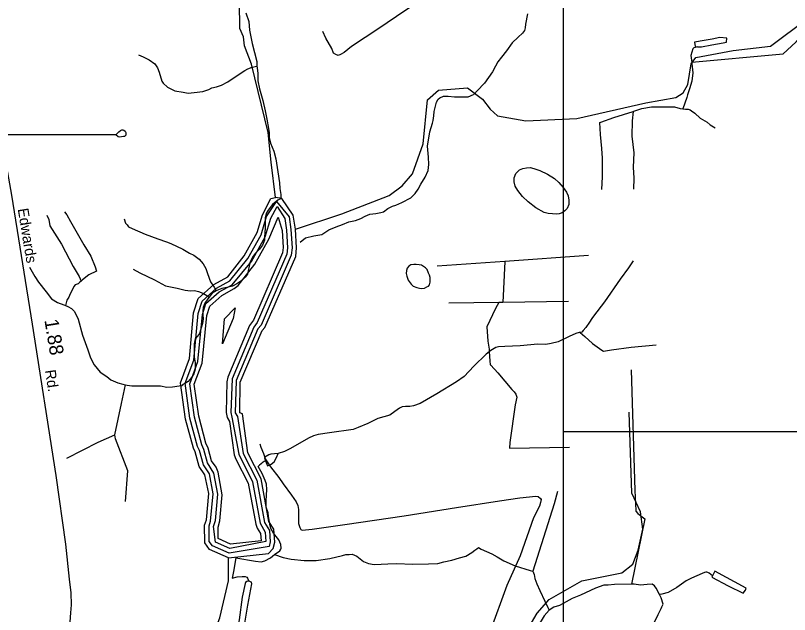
# Model space of a CAD drawing. Extents: x 2206922 to 2357709, y 510027 to 673830.
# Drawn here: x 2337232 to 2344135, y 597129 to 602473 of the extents above; entities that cross this region are included whole.
import ezdxf

# ---------------------------------------------------------------- set-up
doc = ezdxf.new("R2010")
doc.units = 0
for name, color, linetype in [('Exist Hydrographic Buffer Line', 7, 'Continuous'), ('Exist Hydrographic Creek Single Shore', 7, 'Continuous'), ('Exist Hydrographic Lake Shore', 7, 'Continuous'), ('Exist Hydrographic Misc Water Feature', 7, 'Continuous'), ('Exist Road Non-System Type 51', 7, 'Continuous'), ('Exist Road Secondary Mileage Hundredths English Label', 7, 'Continuous'), ('Exist Road Secondary Type 51 Attributed', 7, 'Continuous'), ('Exist Road Secondary Type 51 Label', 7, 'Continuous'), ('Map Preparation Inset Cut Line', 7, 'Continuous')]:
    doc.layers.add(name, color=color, linetype=linetype)

msp = doc.modelspace()

# ---------------------------------------------------------------- linework, layer by layer
at = {"layer": 'Exist Hydrographic Buffer Line'}
for points in [[(2339137.2, 597675.8), (2338988.5, 597742.4), (2338960.4, 597780.9), (2338958.6, 597919), (2338972.5, 597962.7), (2338996.3, 598205), (2338960.8, 598382.9), (2338907.5, 598465.1), (2338874.3, 598591.4), (2338856.1, 598628.1), (2338787.8, 598881.1), (2338744.5, 599191.7), (2338822, 599398.8), (2338860.2, 599813.3), (2338895.4, 599925), (2339024.8, 600041.7), (2339144.6, 600106.9), (2339304.1, 600303.7), (2339422.6, 600517.1), (2339471.8, 600681.1), (2339560.6, 600813.7), (2339671.3, 600675.8), (2339688.8, 600562.5), (2339698.4, 600400.7), (2339691.4, 600334.3), (2339421.6, 599711.3), (2339393.9, 599677.5), (2339199.9, 599216.8), (2339191.5, 598929.5), (2339211.6, 598894.1), (2339262.9, 598565.3), (2339383.4, 598326.1), (2339453.4, 597950.7), (2339496.6, 597877.8), (2339504, 597777.2), (2339492.9, 597736.8), (2339137.2, 597675.8)], [(2339143.5, 597716.7), (2339014.6, 597774.5), (2338998.8, 597913), (2339014.4, 597967.3), (2339036.3, 598201.3), (2338999.8, 598391.2), (2338944.4, 598482.1), (2338912.9, 598601.6), (2338893.6, 598642.9), (2338827.1, 598889.1), (2338785.5, 599187.1), (2338859.5, 599384.8), (2338899.5, 599805.4), (2338930.3, 599902.6), (2339048.2, 600008.8), (2339163.8, 600071.6), (2339335.3, 600278.9), (2339457.7, 600497.8), (2339509.1, 600666.1), (2339565.3, 600769.8), (2339633.4, 600660.9), (2339648.8, 600558.2), (2339658.4, 600401.5), (2339652.3, 600344.5), (2339387.5, 599733.5), (2339356.8, 599693.1), (2339162.8, 599232.4), (2339151.5, 598930.1), (2339162.4, 598888.7), (2339223.3, 598560.2), (2339345.1, 598313), (2339413.8, 597943.4), (2339457.3, 597864.7), (2339463.8, 597781.3), (2339143.5, 597716.7)], [(2339150.1, 597757.6), (2339040.6, 597806.7), (2339038.8, 597906.9), (2339054.1, 597963.6), (2339076.1, 598197.5), (2339039.2, 598399.4), (2339020.1, 598443.1), (2338981.3, 598499.2), (2338951.6, 598611.8), (2338930.9, 598657.7), (2338866.3, 598897.2), (2338826.5, 599182.6), (2338897.1, 599370.8), (2338939.1, 599797.4), (2338965.1, 599880.1), (2339071.4, 599976), (2339182.9, 600036.5), (2339217.6, 600064.8), (2339366.8, 600254.1), (2339492.5, 600478.4), (2339573.1, 600672.9), (2339609, 600554), (2339618, 600402.5), (2339613.1, 600354.8), (2339353.5, 599755.5), (2339320.1, 599708.6), (2339126.1, 599247.9), (2339116.7, 599203.5), (2339111.5, 598930.9), (2339118.9, 598887.6), (2339139.6, 598851.6), (2339183.5, 598554.9), (2339195.8, 598515.7), (2339306.8, 598299.9), (2339374.6, 597936.1), (2339388.6, 597898), (2339418.3, 597851.6), (2339423.4, 597785.3), (2339150.1, 597757.6)], [(2339077.3, 599544.5), (2339096.8, 599766), (2339190.5, 599864), (2339172.7, 599770.7), (2339077.3, 599544.5)]]:
    msp.add_lwpolyline(points, dxfattribs=at)
at = {"layer": 'Exist Hydrographic Creek Single Shore'}
for points in [[(2339549.5, 600848.3), (2339512.6, 601165.1), (2339484.5, 601429.8), (2339335.7, 602037.4), (2339275.6, 602202.4), (2339266.6, 602284.1), (2339231.5, 602358.1), (2339226.6, 602827.2)], [(2338916.5, 596691), (2338940.5, 596800.2), (2339053.5, 597100.2), (2339132.7, 597428.2), (2339130.6, 597634.9)]]:
    msp.add_lwpolyline(points, dxfattribs=at)
at = {"layer": 'Exist Hydrographic Lake Shore'}
for points in [[(2339130.6, 597634.9), (2338962.7, 597710.2), (2338920.6, 597767.6), (2338918.6, 597925), (2338934.6, 597974.9), (2338956.5, 598208.7), (2338921.7, 598374.7), (2338870.6, 598448.1), (2338835.5, 598581.3), (2338818.5, 598613.4), (2338748.6, 598873.1), (2338703.5, 599196.1), (2338784.5, 599412.8), (2338820.6, 599821.2), (2338860.6, 599947.5), (2339001.6, 600074.6), (2339125.5, 600142), (2339272.5, 600328.4), (2339387.5, 600536.5), (2339434.5, 600696), (2339508.5, 600840), (2339549.5, 600848.3)], [(2339728.5, 600566.7), (2339709.7, 600690.6), (2339608.6, 600840.8), (2339549.5, 600848.3)], [(2339130.6, 597634.9), (2339487.6, 597672.4), (2339528.6, 597716.7), (2339544.6, 597773.1), (2339535.6, 597890.9), (2339492.5, 597958.1), (2339421.6, 598339.1), (2339302.7, 598570.6), (2339256.5, 598919.9), (2339231.5, 598928.7), (2339236.6, 599201.4), (2339430.6, 599662), (2339455.6, 599689.3), (2339730.6, 600324), (2339738.6, 600399.7), (2339728.5, 600566.7)]]:
    msp.add_lwpolyline(points, dxfattribs=at)
at = {"layer": 'Exist Hydrographic Misc Water Feature'}
for p, q in [((2342342.1, 600332.3), (2341595.1, 600279.2)), ((2341595.1, 600279.2), (2340992.1, 600236)), ((2341595.1, 600279.2), (2341577.1, 599913.2)), ((2341543.5, 599912.6), (2341097.7, 599905.5)), ((2341577.1, 599913.2), (2341543.5, 599912.6)), ((2342165.2, 599922.1), (2341577.1, 599913.2))]:
    msp.add_line(p, q, dxfattribs=at)
for points in [[(2339728.5, 600566.7), (2340142.5, 600704.9), (2340565.6, 600866.4), (2340681.6, 600953.1), (2340771.6, 601061.8), (2340868.6, 601328.3), (2340905.5, 601720.3), (2341004.6, 601806.3), (2341262.5, 601826.6), (2341396.6, 601727), (2341464.5, 601637.9), (2341531.6, 601578.3), (2341782.6, 601532.5), (2342239.6, 601554.4), (2342854.6, 601694.1), (2343120.7, 601740.9), (2343186.5, 601783), (2343227.6, 601856.8), (2343258.7, 602041.9), (2343299.7, 602099.3), (2343632.7, 602161.9), (2343964.7, 602198.4), (2344294.6, 602444.8), (2344616.6, 602707.2)], [(2344623.1, 602634.4), (2344412.1, 602428.2), (2344194.6, 602239.5), (2344075.7, 602128), (2344046.1, 602123.9), (2343263.2, 602052.3)], [(2339287.3, 602496.6), (2339314.3, 602418.8), (2339319.3, 602341), (2339343, 602223.4), (2339382.8, 602063.8), (2339385.3, 602022)], [(2341798.1, 602488.8), (2341779.5, 602396.7), (2341777.6, 602362.5), (2341772.3, 602340.6), (2341754.7, 602314), (2341715.1, 602279.9), (2341661.6, 602229.1), (2341612.4, 602158.7), (2341566.8, 602102.2), (2341533.4, 602059.8), (2341511.9, 602019.6), (2341484.8, 601969), (2341416.1, 601870.3), (2341348.7, 601799.7), (2341321.5, 601771.4), (2341317.3, 601767.1)], [(2343315.5, 602194.9), (2343351.4, 602193.5), (2343441.2, 602210.4), (2343544.4, 602229.8), (2343572.7, 602236.1), (2343576.1, 602272.1), (2343514.2, 602275.3), (2343444.5, 602262.7), (2343372.5, 602249.6), (2343286.6, 602236.5), (2343293.2, 602196.6), (2343315.5, 602194.9)], [(2343315.5, 602194.9), (2343283.1, 602184.7), (2343273.7, 602174.4), (2343256.1, 602116.2), (2343263.2, 602052.3)], [(2338328.7, 602121.3), (2338370.3, 602103.7), (2338423, 602078.4), (2338473.4, 602041.2), (2338498, 602005.4), (2338514.2, 601967.7), (2338537.6, 601888), (2338549.1, 601868), (2338587.6, 601834.6), (2338654.1, 601801.5), (2338728.3, 601788.3), (2338772.6, 601780.9), (2338826.5, 601785.3), (2338901.8, 601796.3), (2338955.9, 601812.8), (2338983.8, 601827.3), (2339023.6, 601835.6), (2339069.3, 601850.2), (2339125.1, 601881.1), (2339226.4, 601948.2), (2339277.8, 601982.6), (2339305.3, 601997.1), (2339341.4, 602011.6), (2339385.3, 602022)], [(2343263.2, 602052.3), (2343263.4, 602040.5), (2343272.1, 601962.5), (2343262.8, 601888.5), (2343242.1, 601820.2), (2343224.7, 601764), (2343218.9, 601740.2), (2343201.1, 601691.8), (2343183.9, 601641.6)], [(2339385.3, 602022), (2339387.1, 602005.9), (2339394.3, 601954.2), (2339393.1, 601890.3), (2339407.8, 601818.3), (2339438.6, 601714.7), (2339457.9, 601623), (2339474.9, 601549.1), (2339487.8, 601463.6), (2339494.2, 601425.7), (2339494.8, 601383.5), (2339505.2, 601333.6), (2339536.2, 601264.1), (2339553, 601194.3), (2339570.2, 601078.5), (2339585.6, 600980.9), (2339588.3, 600931), (2339599, 600877.1), (2339597.1, 600851), (2339595.3, 600837.1)], [(2339769.8, 600451.1), (2339817.5, 600489.8), (2339893, 600506.8), (2339964.8, 600519.5), (2340026.3, 600562.2), (2340092.1, 600587.2), (2340149.7, 600609.7), (2340205.5, 600632.6), (2340265.4, 600645.1), (2340313.2, 600661.8), (2340351.1, 600682), (2340390.7, 600700.4), (2340444.4, 600707.4), (2340490.5, 600715.8), (2340512.5, 600722.3), (2340551.8, 600752.4), (2340593.5, 600772.9), (2340625.4, 600781.5), (2340677.1, 600806.1), (2340756.7, 600846.9), (2340796.3, 600885.5), (2340821.7, 600923.5), (2340846.9, 600968), (2340884.4, 601030.5), (2340911.7, 601088.8), (2340918.9, 601142.9), (2340914.2, 601208.5), (2340904.9, 601306.4), (2340927.5, 601434.8), (2340950.7, 601512.8), (2340956.4, 601537.1), (2340961.7, 601578.9), (2340965.2, 601615.2), (2340980.6, 601677.4), (2340986.3, 601701.3), (2341000.1, 601725.6), (2341015.9, 601737.8), (2341047.9, 601754.1), (2341089.7, 601752.7), (2341147.5, 601747.2), (2341195.5, 601747.7), (2341267.7, 601746.6), (2341317.3, 601767.1)], [(2342740.1, 601616.3), (2342746.1, 601618.7), (2342818.3, 601643.1), (2342904, 601658.2), (2343109.9, 601656.9), (2343159.9, 601643.2), (2343183.9, 601641.6)], [(2343183.9, 601641.6), (2343207.9, 601638), (2343230.2, 601636.3), (2343247.9, 601630.4), (2343262.2, 601622.6), (2343290.1, 601600.9), (2343336.8, 601557.4), (2343399.6, 601522.4), (2343427.9, 601498.7), (2343471.8, 601469.4)], [(2342440.2, 601518.7), (2342451.8, 601521), (2342569.1, 601564.2), (2342740.1, 601616.3)], [(2342740.1, 601616.3), (2342731.3, 601532.5), (2342729.1, 601396.2), (2342747.1, 601248.7), (2342740.1, 601120.7), (2342747.7, 601022.7), (2342744.7, 600922.6)], [(2342440.2, 601518.7), (2342445.1, 601410.9), (2342458.6, 601287.2), (2342463.5, 601199.3), (2342463.5, 601033.4), (2342459, 600919.3)], [(2341977.4, 601057.5), (2342037.6, 601018.4), (2342076.2, 600984.6), (2342116.8, 600939.2), (2342145.5, 600897.5), (2342161.9, 600863.9), (2342168.1, 600826), (2342166.4, 600785.7), (2342151, 600749.9), (2342131.6, 600729.3), (2342107.6, 600713), (2342081.7, 600702.7), (2342055.7, 600700.6), (2342020, 600702.3), (2341981.9, 600705.6), (2341947.6, 600715.2), (2341873.4, 600756.4), (2341802.9, 600809.6), (2341752.4, 600856.9), (2341713.2, 600910.3), (2341688.8, 600950), (2341680.6, 600989.8), (2341679.8, 601024), (2341695.6, 601062.1), (2341727.2, 601096.3), (2341757.3, 601108.8), (2341788.9, 601115), (2341820.9, 601115.5), (2341854.9, 601107.9), (2341909.1, 601090.4), (2341977.4, 601057.5)], [(2339595.3, 600837.1), (2339571.5, 600826.9), (2339523.9, 600786.2), (2339484.3, 600735.8), (2339467.1, 600705.5), (2339457.3, 600667.6), (2339458.5, 600579.5), (2339451.3, 600491.3), (2339451.9, 600469.3), (2339434.5, 600425.4), (2339408.9, 600389), (2339369.3, 600350.4), (2339345.7, 600318.3), (2339322.5, 600266.2), (2339299.6, 600165.8), (2339279.9, 600139.6), (2339250.2, 600109.2), (2339206.5, 600078.9), (2339166.9, 600058.4), (2339117.1, 600047.7), (2339072.8, 600037.3), (2339027.1, 600020.6), (2339021.3, 600016.6)], [(2337511.9, 600692.2), (2337528.5, 600654.5), (2337539, 600596.5), (2337642.8, 600433.7), (2337747.3, 600235.1), (2337798.6, 600143.8), (2337818.7, 600104.3)], [(2337669.6, 600720), (2337689.5, 600694.3), (2337722.5, 600636.7), (2337840.8, 600426.2), (2337904.2, 600327), (2337941.1, 600229.4), (2337953.8, 600193.4), (2337886.6, 600159), (2337830.6, 600114.2), (2337818.7, 600104.3)], [(2338202.1, 600658.6), (2338214.4, 600620.6), (2338226.7, 600604.6), (2338239, 600588.9), (2338272.9, 600573.3), (2338387.3, 600522.9), (2338502.1, 600480), (2338580.1, 600454.9), (2338616.5, 600439.3), (2338725, 600388.9), (2338783.9, 600353.7), (2338821.6, 600333.8), (2338870.2, 600300.6), (2338906.7, 600257), (2338929, 600215.4), (2338943.4, 600171.6), (2338972.5, 600095.8), (2339003.1, 600050.2), (2339021.3, 600016.6)], [(2340760, 600077.5), (2340779.8, 600059.5), (2340810.4, 600046), (2340834.6, 600040.4), (2340856.3, 600038.7), (2340880.5, 600040.7), (2340900, 600051.2), (2340916.4, 600059.3), (2340924, 600069.5), (2340929.7, 600093.4), (2340929.1, 600111.3), (2340928.9, 600135.3), (2340924.6, 600155.4), (2340916.4, 600175.2), (2340902.3, 600207), (2340890, 600223), (2340871.9, 600234.7), (2340851.8, 600246.2), (2340831.9, 600250), (2340805.9, 600251.9), (2340783.7, 600251.6), (2340758.1, 600247.3), (2340739.9, 600237.1), (2340724.1, 600218.8), (2340718.1, 600196.9), (2340716.7, 600172.8), (2340721.4, 600147), (2340735.4, 600110.8), (2340760, 600077.5)], [(2342740.1, 600285), (2342699.3, 600220.6), (2342624.3, 600119.5), (2342484.9, 599918.2), (2342386.8, 599791), (2342372.9, 599768.8), (2342351.4, 599738.4), (2342317.7, 599690.3), (2342294.4, 599663.8), (2342282.7, 599647.8), (2342268.3, 599645.4)], [(2337357.5, 600228.5), (2337404.5, 600143.1), (2337437.5, 600093.5), (2337504.3, 600008.4), (2337552.9, 599945.2), (2337605.2, 599911.8), (2337661.6, 599890.3), (2337677.6, 599884.6)], [(2338281.3, 600209.5), (2338341.6, 600176.5), (2338470.6, 600113.7), (2338569, 600061.2), (2338673.3, 600040.2), (2338745.3, 600023.3), (2338791.7, 600018), (2338829.6, 600018.3), (2338863.6, 600010.8), (2338903.8, 599995), (2338938.1, 599975.7), (2338958.4, 599959.6)], [(2337818.7, 600104.3), (2337806.8, 600093.9), (2337791.2, 600079.6), (2337765.4, 600069.3), (2337751.4, 600055.2), (2337740, 600028.9), (2337718.4, 599988.8), (2337708.6, 599960.7), (2337688.9, 599934.5), (2337683.2, 599910.6), (2337677.6, 599884.6)], [(2339021.3, 600016.6), (2338987.3, 599996.2), (2338958.4, 599959.6)], [(2338958.4, 599959.6), (2338946.3, 599945.6), (2338920.6, 599907.3), (2338905.5, 599869.1), (2338901.4, 599837.2), (2338903.8, 599803.2), (2338906.3, 599767.1), (2338900.8, 599725.4), (2338874.1, 599636.9), (2338854.2, 599612.7), (2338834.5, 599588.5), (2338825.1, 599544.6), (2338824.1, 599492.4), (2338826.7, 599426.3), (2338833.3, 599378.7), (2338835.3, 599352.8), (2338833.9, 599316.5), (2338822.6, 599276.5), (2338802.7, 599242.1), (2338771.2, 599208), (2338747.2, 599193.7), (2338723.4, 599181.5), (2338719.7, 599171.1)], [(2341543.5, 599912.6), (2341512.3, 599860.5), (2341436.4, 599695.6), (2341445.7, 599567.6), (2341456.7, 599495.8), (2341456.9, 599471.9)], [(2337677.6, 599884.6), (2337697.5, 599876.7), (2337731.5, 599859.1), (2337758.4, 599831.5), (2337791, 599763.8), (2337830.8, 599620.3), (2337876.1, 599489), (2337901.1, 599419.5), (2337933.7, 599357.9), (2337988.5, 599292.4), (2338045.3, 599253.1), (2338081.2, 599221.7), (2338143.7, 599196.5), (2338187.8, 599185), (2338211.8, 599179.4)], [(2342268.3, 599645.4), (2342258.7, 599643.6), (2342230.4, 599635.3), (2342169.1, 599608.5), (2342071.5, 599561.1), (2342007.9, 599546.4), (2341961.8, 599538.3), (2341889.8, 599539.4), (2341731.9, 599527.4), (2341596.2, 599519.4), (2341540.2, 599516.9), (2341514.3, 599510.7), (2341472.5, 599484.1), (2341456.9, 599471.9)], [(2342268.3, 599645.4), (2342308.7, 599610.2), (2342377.2, 599547.1), (2342460.3, 599486), (2342475.8, 599478.4), (2342546.2, 599488.9), (2342721.9, 599513.2), (2342945.4, 599533.9)], [(2341456.9, 599471.9), (2341429, 599451.7), (2341320.6, 599344.4), (2341233.6, 599251.6), (2341164.3, 599204.4), (2340989.4, 599098.5), (2340840.3, 599012.7), (2340780.9, 598990), (2340748.9, 598983.8), (2340710.7, 598985.1), (2340681, 598982.7), (2340657, 598970.5), (2340613.8, 598940.1), (2340570.1, 598907.8), (2340462.2, 598878.5), (2340374.9, 598833.3), (2340287.5, 598798.2), (2340243.6, 598779.7), (2340032, 598749.4), (2339930.3, 598735.9), (2339888.7, 598723.5), (2339844.8, 598702.9), (2339747.4, 598645.8), (2339678.1, 598607.2), (2339632.2, 598584.5), (2339574.3, 598564)], [(2341456.9, 599471.9), (2341463.7, 599392.2), (2341464.1, 599356), (2341472.3, 599352.3), (2341533, 599284.9), (2341658.7, 599136.6), (2341678.8, 599116.9), (2341692.9, 599094.9), (2341703.6, 599069), (2341688.4, 598999.1), (2341640.7, 598662.4), (2341637, 598612.6), (2342172.6, 598620.9)], [(2342722.3, 599311.2), (2342755.1, 598234), (2342763.3, 598058.4), (2342765.2, 598052.4), (2342781.6, 598030.5), (2342846, 597983.5), (2342725.2, 597400.2)], [(2338117, 598732.5), (2338176.1, 599012.8), (2338211.8, 599179.4)], [(2338211.8, 599179.4), (2338227.8, 599175.3), (2338269.8, 599167.8), (2338399.8, 599167.7), (2338477.7, 599170.6), (2338523.7, 599168.9), (2338581.9, 599157.8), (2338633.6, 599160.1), (2338691.6, 599169.2), (2338719.7, 599171.1)], [(2341762.7, 596934), (2341884.7, 597142.4), (2341991.7, 597261.6), (2342281.7, 597430.9), (2342638.6, 597501.1), (2342737.7, 597577.3), (2342785.7, 597704), (2342825.7, 597889.3), (2342806.6, 598046.1), (2342729.7, 598210.4), (2342704.7, 598934.6)], [(2337690.1, 598523.5), (2337968, 598666.5), (2338117, 598732.5)], [(2338214, 598137.6), (2338234.9, 598411.9), (2338123.4, 598696.3), (2338117, 598732.5)], [(2339574.3, 598564), (2339510.6, 598561), (2339490.9, 598552.6), (2339454.8, 598532.5), (2339451.3, 598526.5), (2339461.4, 598500.3)], [(2339461.4, 598500.3), (2339478, 598456.8), (2339511.4, 598469.2), (2339539.5, 598491.4), (2339560.6, 598529.6), (2339574.3, 598564)], [(2339461.4, 598500.3), (2339449.5, 598494.4), (2339439.4, 598488.2), (2339431.6, 598482.1), (2339423.4, 598473.9), (2339408.1, 598460.1), (2339396, 598449.7)], [(2339543.2, 597663.9), (2339588.9, 597698.4), (2339599.2, 597710.7), (2339600.8, 597720.6), (2339598.3, 597754.6), (2339581.9, 597794.4), (2339533.1, 597853.6), (2339510.4, 597895.6), (2339499.9, 597935.3), (2339489, 598005), (2339484.9, 598036.9), (2339466.1, 598086.7), (2339467.5, 598140.9), (2339469.2, 598194.5), (2339474.1, 598244.9), (2339469.8, 598290.6), (2339459.3, 598324.6), (2339431, 598386.1), (2339396, 598449.7)], [(2342065.1, 598225.8), (2342036.6, 598117.4), (2341844.3, 597515.7)], [(2339543.2, 597663.9), (2339619.5, 597636.7), (2339689.6, 597621.6), (2339806.1, 597611), (2339912.1, 597612.1), (2340035.7, 597627.9), (2340149.1, 597655.1), (2340177.2, 597663.5), (2340206.9, 597665.9), (2340235, 597666.1), (2340275.2, 597648.7), (2340305.2, 597625.2), (2340335.7, 597601.5), (2340381.6, 597584.1), (2340431.9, 597576.5), (2340491.8, 597579.2), (2340553.9, 597582.1), (2340633.9, 597583), (2340773.9, 597578.6), (2340915.6, 597582.4), (2340997.8, 597585.4), (2341053.4, 597598.2), (2341122.9, 597614.9), (2341192.8, 597633.6), (2341248.6, 597650.3), (2341300.5, 597681), (2341328, 597703.2), (2341345.8, 597715.6), (2341362, 597725.7), (2341383.9, 597711.9), (2341480.5, 597669), (2341526.9, 597643.8), (2341587.1, 597608.3), (2341687.6, 597563.6), (2341821.7, 597521.2), (2341844.3, 597515.7)], [(2339197.7, 597635.6), (2339177.4, 597513.4), (2339164, 597453.3)], [(2339197.7, 597635.6), (2339372.2, 597605.7), (2339424, 597598.4), (2339454.2, 597606.8), (2339505.9, 597635.5), (2339543.2, 597663.9)], [(2341844.3, 597515.7), (2341858.4, 597485.6), (2341865, 597451.7), (2341881.4, 597403.9), (2341908, 597342.3), (2341953.4, 597247.1), (2341979.8, 597191.2), (2341991.9, 597167.4)], [(2343448.2, 597474.8), (2343417.2, 597498.5), (2343407.6, 597504), (2343397.1, 597508), (2343387.3, 597507.9), (2343377.4, 597504.1), (2343355.5, 597495.6), (2343260.4, 597454.4), (2343212.4, 597430), (2343131.2, 597370.8), (2343051.6, 597326), (2342996.1, 597311.3), (2342976.2, 597307.3)], [(2343448.2, 597474.8), (2343441.8, 597462.8), (2343587, 597384.6), (2343721.3, 597320.2), (2343741.2, 597346.3), (2343749, 597364.3), (2343467.7, 597514.9), (2343448.2, 597474.8)], [(2339164, 597453.3), (2339207.7, 597466.2), (2339252, 597468.5), (2339266.2, 597466.8), (2339279.7, 597466.8), (2339294, 597460.9), (2339302, 597453.2), (2339312.3, 597425.3)], [(2339312.3, 597425.3), (2339304.1, 597427.4), (2339296.1, 597422.9), (2339284.2, 597415), (2339280.5, 597405), (2339254.1, 597282.4), (2339226.4, 597082.2), (2339217.4, 597030.5), (2339215.3, 597008.5), (2339217.4, 596990.3), (2339229.9, 596980.3), (2339245.9, 596974.6), (2339260, 596975), (2339268, 596975), (2339273.7, 596981), (2339275.4, 596988.9), (2339280.7, 597069.2), (2339303.1, 597211), (2339338.5, 597403.6), (2339338.1, 597417.4), (2339312.3, 597425.3)], [(2342725.2, 597400.2), (2342574.9, 597396.5), (2342517.3, 597389.8), (2342479.3, 597389.4), (2342403.9, 597364.2), (2342270.4, 597302.8), (2342196.8, 597272.1), (2342117.4, 597226.9), (2342083.8, 597210.5), (2342032.1, 597193.8), (2341991.9, 597167.4)], [(2342976.2, 597307.3), (2342945.4, 597362.7), (2342931.3, 597384.6), (2342908.9, 597398.6), (2342865, 597397.9), (2342807.4, 597391.2), (2342749, 597400.3), (2342725.2, 597400.2)], [(2342935.2, 596897), (2342924.3, 596966.8), (2342919.6, 597010.5), (2342925.1, 597048.6), (2342963.9, 597129.1), (2342991.3, 597181.4), (2342997.5, 597197.5), (2343009.2, 597221.7), (2342990.3, 597279.3), (2342976.2, 597307.3)], [(2341991.9, 597167.4), (2341946.6, 597117.1), (2341888, 597020.5), (2341860.9, 596952), (2341841.6, 596911.9)]]:
    msp.add_lwpolyline(points, dxfattribs=at)
at = {"layer": 'Exist Road Non-System Type 51'}
msp.add_line((2338127.7, 601407.5), (2337102, 601407.5), dxfattribs=at)
for points in [[(2342116.7, 603422), (2342094.9, 603416.5), (2342017.5, 603402.5), (2341968.3, 603391.9), (2341917.3, 603372.6), (2341859.3, 603344.4), (2341799.6, 603309.2), (2341764.4, 603286.4), (2341666, 603221.3), (2341555.3, 603135.1), (2341393.5, 603006.7), (2341131.6, 602804.5), (2340948.8, 602674.3), (2340704.5, 602514.2), (2340472.5, 602357.7), (2340229.9, 602197.6), (2340163.1, 602143.1), (2340131.5, 602123.8), (2340108.6, 602116.7), (2340087.5, 602123.8), (2340068.2, 602136.1), (2340054.1, 602178.3), (2339999.7, 602271.5), (2339971.5, 602329.6)], [(2338127.7, 601407.5), (2338153.3, 601435.9), (2338167.2, 601448.1), (2338179, 601454.2), (2338189, 601454.2), (2338197.1, 601450.3), (2338209.1, 601440.6), (2338217.4, 601430.5), (2338217.4, 601418.5), (2338215.7, 601406.6), (2338203.8, 601394.5), (2338195.9, 601392.4), (2338177.8, 601390.1), (2338159.9, 601388), (2338147.9, 601391.7), (2338127.7, 601407.5)], [(2339411.9, 598651.9), (2339420.2, 598620.7), (2339445.2, 598564.4), (2339457.6, 598516.6), (2339505.5, 598447.9), (2339580.4, 598350), (2339617.9, 598293.8), (2339692.8, 598193.9), (2339736.4, 598133.5), (2339751, 598100.2), (2339757.3, 598064.8), (2339755.2, 597996.1), (2339757.3, 597939.8), (2339767.7, 597905.1), (2339776, 597886.3), (2339788.5, 597880.1), (2339877.9, 597890.5), (2340169.2, 597932.1), (2340697.7, 598010.2), (2341163.8, 598085.2), (2341548.7, 598143.5), (2341729.7, 598169.5), (2341871.2, 598186.2), (2341894.1, 598182), (2341914.9, 598165.3), (2341919.1, 598154.9), (2341914.9, 598127.9), (2341904.5, 598096.6), (2341852.5, 597990.4), (2341733.9, 597653.2), (2341615.3, 597388.7), (2341463.4, 596972.4)]]:
    msp.add_lwpolyline(points, dxfattribs=at)
at = {"layer": 'Exist Road Secondary Type 51 Attributed'}
msp.add_lwpolyline([(2336885.8, 602758.3), (2336949.1, 602371.8), (2337007.1, 602097.4), (2337102, 601407.5), (2337197, 600870.6), (2337379.1, 599718), (2337591.9, 598368.9), (2337677.5, 597756.3), (2337710.4, 597444.6), (2337725.7, 597321.6), (2337727.9, 597214), (2337723.6, 597143.8), (2337717, 597062.5), (2337699.4, 596976.9), (2337681.9, 596902.3), (2337668.7, 596823.2), (2337613.9, 596610.3), (2337528.3, 596305.1), (2337324.2, 595537.8), (2337264.3, 595492.4), (2337218.9, 595457.3), (2337140.7, 595411.5)], dxfattribs=at)
at = {"layer": 'Map Preparation Inset Cut Line'}
for p, q in [((2342116.7, 603422), (2342116.7, 598757.6)), ((2345451.1, 598757.6), (2342116.7, 598757.6)), ((2342116.7, 598757.6), (2342116.7, 596035.9))]:
    msp.add_line(p, q, dxfattribs=at)

# ---------------------------------------------------------------- texts
at = {"layer": 'Exist Road Secondary Mileage Hundredths English Label'}
msp.add_text('1.88', height=125, rotation=279.28953, dxfattribs=at).set_placement((2337489.6, 599755.1))
at = {"layer": 'Exist Road Secondary Type 51 Label'}
for s, rotation, p in [('Edwards', 279.28953, (2337251.5, 600746.3)), ('Rd.', 278.48922, (2337494.6, 599306.3))]:
    msp.add_text(s, height=95, rotation=rotation, dxfattribs=at).set_placement(p)

doc.saveas('drawing.dxf')
